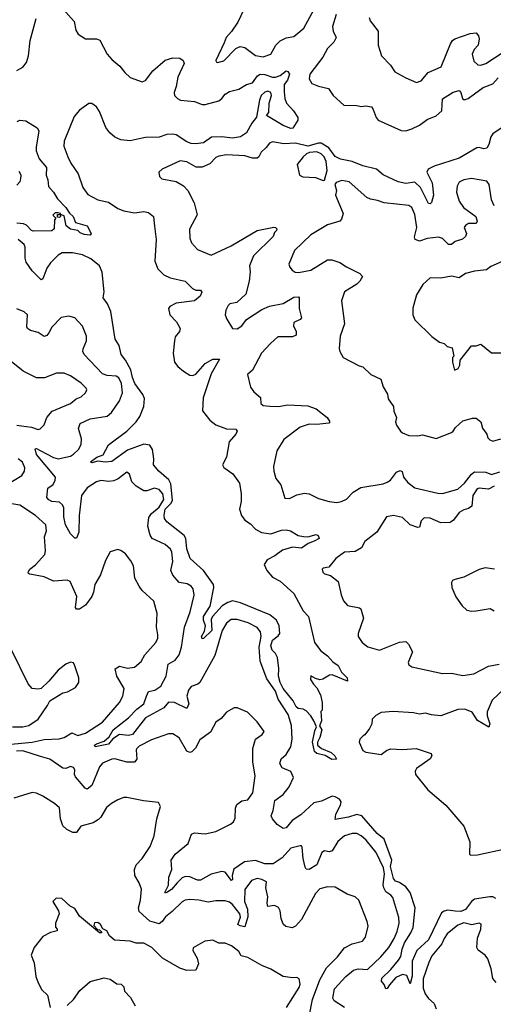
# Model space of a CAD drawing. Extents: x 2143765 to 2212931, y 878955 to 1017455.
# Tile 277 of 309: x 2161784 to 2164877, y 993774 to 1000200. Entities that reach past the tile are written whole.
import ezdxf

# ---------------------------------------------------------------- set-up
doc = ezdxf.new("R2010")
doc.units = 0

msp = doc.modelspace()

# ---------------------------------------------------------------- linework, layer by layer
at = {"layer": '0CON20XD'}
for points in [[(2162012.3, 1000335), (2162139.4, 1000189.4), (2162151.1, 1000131.1), (2162166.1, 1000106.1), (2162215, 1000074.5), (2162285, 1000075.6), (2162307.5, 1000067.5), (2162354.7, 999974.7), (2162385, 999940), (2162438, 999898), (2162470.6, 999855), (2162505, 999822.5), (2162585, 999795.7), (2162605.4, 999804.6), (2162652.7, 999867.3), (2162735, 999935.6), (2162785, 999952.5), (2162830.3, 999950.3), (2162851.2, 999935), (2162857.5, 999915), (2162816.4, 999825), (2162807.1, 999765), (2162792.5, 999725), (2162794.3, 999705), (2162814.2, 999685), (2162834.1, 999675.9), (2162925, 999665.8), (2162975, 999646), (2162995, 999646), (2163085, 999671.8), (2163104.6, 999685), (2163126.7, 999713.3), (2163155, 999731.3), (2163215, 999746.8), (2163265, 999777.2), (2163305, 999787.3), (2163336.9, 999835), (2163355, 999844.4), (2163385, 999843.5), (2163435, 999825.8), (2163454.7, 999825.3), (2163484.6, 999835.4), (2163525, 999867.5), (2163535, 999862), (2163545.3, 999845), (2163533.6, 999805), (2163512.2, 999777.8), (2163510.4, 999730.4), (2163515.4, 999685.4), (2163525.6, 999655.6), (2163573.3, 999605), (2163601.7, 999561.7), (2163600, 999545), (2163567.9, 999492.1), (2163555, 999490), (2163505, 999509.1), (2163395.6, 999575), (2163411.4, 999595), (2163413.4, 999656.6), (2163428.5, 999705), (2163424.6, 999724.6), (2163405, 999733.6), (2163385, 999728.2), (2163360.8, 999705), (2163349.3, 999675), (2163329.8, 999565), (2163299.6, 999525), (2163265, 999462.9), (2163226.2, 999435), (2163175, 999427.9), (2163105.2, 999435.2), (2163036.4, 999433.6), (2162985, 999395.9), (2162935, 999390.8), (2162905, 999392.2), (2162875, 999402.8), (2162805, 999448.2), (2162785, 999454.1), (2162745, 999451.2), (2162695, 999434.1), (2162605, 999432.1), (2162585, 999426.2), (2162505, 999408.8), (2162445, 999415.7), (2162404.8, 999434.8), (2162371.9, 999461.9), (2162346, 999496), (2162305, 999602.2), (2162285, 999632.5), (2162255, 999652.5), (2162236.7, 999653.3), (2162175, 999608.9), (2162140.4, 999569.6), (2162075, 999406.7), (2162073.1, 999375), (2162097.8, 999305), (2162118.1, 999265), (2162167.1, 999195), (2162197.5, 999105), (2162228.7, 999058.7), (2162295, 999025.7), (2162365, 999009.2), (2162425, 998968.1), (2162465, 998952.7), (2162535, 998939.2), (2162595, 998949.4), (2162625, 998941.9), (2162658.6, 998915), (2162663.6, 998853.6), (2162676.5, 998765), (2162666.4, 998625), (2162687.1, 998575), (2162725, 998534.3), (2162766.7, 998516.7), (2162864.5, 998494.5), (2162913.3, 998445), (2162935, 998435.8), (2162964.2, 998434.2), (2162972.7, 998422.7), (2162963.1, 998395), (2162925, 998365.4), (2162805, 998350.4), (2162765, 998327.8), (2162755.7, 998315), (2162765.6, 998275), (2162808.3, 998228.3), (2162833.1, 998185), (2162827.8, 998165), (2162800.4, 998129.6), (2162794.6, 998105.4), (2162787.3, 998025), (2162795.5, 997965), (2162816.5, 997936.5), (2162855, 997905.6), (2162895, 997881.5), (2162915, 997878.2), (2162935, 997886.5), (2162995, 997957.3), (2163045, 997984.5), (2163090, 997985), (2163035, 997888.8), (2162983, 997733), (2162977, 997647), (2163026.4, 997586.4), (2163065.4, 997555.4), (2163135, 997530), (2163195, 997527.1), (2163204, 997515), (2163195.8, 997495), (2163152.5, 997445), (2163133.9, 997346.1), (2163108.8, 997295), (2163118.3, 997278.3), (2163177.2, 997237.2), (2163218.9, 997175), (2163230.5, 997105), (2163231.1, 997055), (2163218.9, 997005), (2163232.9, 996965), (2163254.2, 996935), (2163291.1, 996911.1), (2163324.5, 996874.5), (2163363.6, 996853.6), (2163425, 996845.9), (2163495, 996868.4), (2163525, 996870.9), (2163552.5, 996865), (2163603.3, 996835), (2163636.6, 996826.6), (2163665, 996826.4), (2163721.4, 996841.4), (2163734.4, 996834.4), (2163740, 996815), (2163706.6, 996796.6), (2163668, 996782), (2163625, 996752.3), (2163565, 996758.6), (2163501.1, 996738.9), (2163449.4, 996700.6), (2163400.8, 996675), (2163381.1, 996645), (2163398.1, 996605), (2163435, 996561.4), (2163486.3, 996536.3), (2163574.6, 996454.6), (2163635, 996342), (2163670, 996305), (2163710, 996135), (2163751.5, 996081.5), (2163795, 996048.6), (2163829.7, 996009.7), (2163865, 995985.8), (2163885, 995941.2), (2163922.9, 995905), (2163925, 995883.3), (2163825, 995923.8), (2163806.4, 995923.6), (2163763.6, 995896.4), (2163745, 995891.2), (2163715, 995900), (2163685, 995917.5), (2163684.3, 995895), (2163703.3, 995863.3), (2163725, 995840), (2163748.8, 995795), (2163760, 995745), (2163760, 995695), (2163750, 995685), (2163754.4, 995625), (2163741.7, 995591.7), (2163757.8, 995565), (2163745.3, 995514.7), (2163729.1, 995485), (2163728.9, 995465), (2163755, 995444.4), (2163817.3, 995417.3), (2163842.7, 995395), (2163853.8, 995375), (2163822.2, 995372.2), (2163778.8, 995398.8), (2163725, 995410.4), (2163709.1, 995425), (2163697.3, 995485), (2163711.7, 995558.3), (2163723.3, 995585), (2163705, 995623.8), (2163685, 995657.1), (2163655, 995690), (2163635, 995701.2), (2163603.3, 995705), (2163588.8, 995715), (2163569.5, 995755), (2163505, 995835.3), (2163485, 995874.4), (2163474.3, 995915.7), (2163475.9, 995965.9), (2163468.4, 996038.4), (2163454.6, 996065), (2163433.8, 996085), (2163424.3, 996115), (2163435, 996150), (2163471.5, 996178.5), (2163483.2, 996195), (2163478.9, 996245)], [(2163265.6, 1000305), (2163208.5, 1000185), (2163166.9, 1000123.1), (2163132.9, 1000085), (2163119.8, 1000050.2), (2163066, 999935), (2163066.7, 999925), (2163075, 999920), (2163117.6, 999932.4), (2163195, 1000012), (2163225, 1000026), (2163255, 1000018), (2163325, 999967.1), (2163375, 999958.9), (2163425, 999975.8), (2163456.5, 1000033.5), (2163485, 1000062.5), (2163525, 1000082.9), (2163575, 1000091.2), (2163638.9, 1000145), (2163705, 1000264.3)], [(2161765, 999869.5), (2161805, 999891.1), (2161828.7, 999921.3), (2161841.8, 999965), (2161852.5, 1000065), (2161890.8, 1000209.2)], [(2163850.4, 1000235), (2163826, 1000155), (2163831.1, 1000125), (2163850.6, 1000085), (2163835.3, 1000054.7), (2163795, 1000012.5), (2163764.6, 999955), (2163678.6, 999845), (2163674.3, 999815), (2163692, 999785), (2163735, 999765.6), (2163801.7, 999751.7), (2163831.4, 999705), (2163901.6, 999641.6), (2163985, 999640.8), (2164015, 999634.5), (2164045, 999638.8), (2164081.4, 999631.4), (2164093.3, 999615), (2164111.1, 999561.1), (2164124.2, 999545), (2164275, 999476.5), (2164305, 999474.6), (2164345, 999487.9), (2164395, 999512.9), (2164445, 999549.5), (2164505, 999573.8), (2164541.1, 999605), (2164545.5, 999684.5), (2164615, 999727.9), (2164655, 999738), (2164665.6, 999725), (2164675, 999686.2), (2164687.1, 999677.1), (2164714, 999685), (2164754.2, 999715.8)], [(2164065.7, 1000215), (2164073.7, 1000193.7), (2164125.7, 1000125), (2164126, 1000035), (2164146.2, 999965), (2164205, 999903.8), (2164235, 999859.2), (2164305, 999820), (2164375, 999791.2), (2164405, 999801.2), (2164451.2, 999855), (2164536.2, 999893.8), (2164597.5, 1000042.5), (2164610.4, 1000065), (2164625, 1000076.2), (2164725, 1000110), (2164765, 1000114), (2164781.4, 1000095), (2164785.8, 1000075), (2164779.2, 1000035), (2164753.1, 1000005), (2164739.4, 999975), (2164750.5, 999930.5), (2164775.7, 999905.7), (2164795, 999904.5), (2164828, 999915), (2164940.7, 999989.3)], [(2164754.2, 999715.8), (2164811.5, 999758.5), (2164875, 999781.2), (2164908.7, 999821.3)], [(2161767.5, 999535), (2161785, 999545.3), (2161825, 999540), (2161899.1, 999495), (2161909.4, 999475), (2161890.9, 999369.1), (2161892.1, 999345), (2161911.3, 999291.3), (2161959.3, 999235), (2161956.6, 999185), (2161968, 999155), (2161971.6, 999111.6), (2162004.1, 999075), (2162031, 999031), (2162085.7, 998975.7), (2162108.5, 998938.5), (2162132.9, 998915), (2162147.8, 998877.8), (2162225, 998856), (2162250, 998805), (2162245, 998793.8), (2162205, 998798.9), (2162180, 998810), (2162165, 998825.6), (2162115, 998834.2), (2162088, 998855), (2162075, 998920), (2162050, 998930), (2162050, 998915), (2162045, 998910), (2162031.7, 998911.7), (2162031.7, 998928.3), (2162050, 998930), (2162050, 998935), (2162035, 998940), (2162015, 998940), (2162000, 998925), (2162020, 998905), (2162012.5, 998895), (2162010, 998835), (2161995, 998822.9), (2161875, 998820), (2161861.4, 998825), (2161829.1, 998859.1), (2161808.8, 998868.8), (2161765, 998872.9)], [(2164935, 999496.9), (2164874.3, 999455), (2164861.4, 999435), (2164848, 999385), (2164835, 999362.5), (2164815, 999357.5), (2164785, 999366.9), (2164770, 999365), (2164655, 999297.3), (2164490, 999245), (2164452.5, 999225), (2164443.9, 999205), (2164477.1, 999135), (2164486.5, 999055), (2164473.2, 999006.8), (2164465, 998998), (2164455, 999000), (2164402.2, 999105), (2164365, 999139.6), (2164305, 999130.6), (2164255, 999142.9), (2164157.5, 999187.5), (2164114.5, 999225), (2164025, 999245.6), (2163955, 999274.9), (2163879.5, 999289.5), (2163845, 999307.1), (2163803.5, 999365), (2163753.5, 999393.5), (2163735, 999394.2), (2163665, 999374.6), (2163585, 999395.2), (2163510.2, 999390.2), (2163435, 999403.1), (2163415, 999394.2), (2163394.5, 999365.5), (2163360.6, 999335), (2163346.7, 999305), (2163335, 999296.9), (2163305, 999295.6), (2163255, 999312.3), (2163135, 999318.2), (2163085, 999310.8), (2163065, 999300), (2163025, 999260.6), (2162975, 999237.1), (2162937.6, 999237.6), (2162875, 999273.1), (2162831.7, 999278.3), (2162714.1, 999225.9), (2162693.3, 999205), (2162696.4, 999176.4), (2162712.3, 999162.3), (2162805, 999144.3), (2162855, 999116), (2162882.9, 999085), (2162924, 999005), (2162942.3, 998927.7), (2162894.2, 998834.2), (2162894.3, 998775), (2162906, 998745), (2162945, 998700), (2163035, 998662.9), (2163165, 998724.6), (2163335, 998824.3), (2163444.1, 998845.9), (2163455, 998843.3), (2163463.3, 998835), (2163461.2, 998825), (2163447.5, 998812.5), (2163438.6, 998785), (2163311.8, 998658.2), (2163284.7, 998595), (2163289.6, 998555), (2163283.8, 998495), (2163260.5, 998409.5), (2163201.2, 998355), (2163157.5, 998345), (2163145, 998336), (2163130, 998305), (2163126.2, 998275), (2163136.7, 998245), (2163173.3, 998185), (2163203.9, 998183.9), (2163235, 998202.5), (2163265.4, 998244.6), (2163365, 998310), (2163415, 998330), (2163505, 998349.1), (2163575, 998388.6), (2163605, 998391.2), (2163610, 998385), (2163608.5, 998315), (2163625.4, 998255), (2163615, 998243.1), (2163573.5, 998225), (2163572.9, 998202.9), (2163589.1, 998165), (2163588.9, 998141.1), (2163565, 998130.4), (2163469.7, 998130.3), (2163422.1, 998087.9), (2163362.9, 998025), (2163305, 997912.5), (2163272, 997885), (2163292.3, 997802.3), (2163312.3, 997772.3), (2163356.2, 997735), (2163358.8, 997695), (2163375, 997683.1), (2163417.4, 997677.4), (2163475, 997676.5), (2163535, 997686.5), (2163665, 997680), (2163720.5, 997660.5), (2163792.5, 997605), (2163810, 997575), (2163803, 997567), (2163725, 997558.6), (2163675, 997560.6), (2163615, 997541.9), (2163508.6, 997461.4), (2163463.2, 997386.8), (2163440.8, 997285), (2163443.2, 997253.2), (2163458, 997205), (2163488.6, 997165), (2163516.7, 997076.7), (2163546.2, 997076.2), (2163595, 997100), (2163645, 997110.4), (2163673.8, 997105), (2163735.4, 997075.4), (2163805, 997055.4), (2163855, 997050.4), (2163885, 997056.2), (2163918.3, 997071.7), (2163962.5, 997117.5), (2164012.9, 997147.1), (2164158.9, 997171.1), (2164185, 997181.2), (2164205, 997195.6), (2164245, 997248.1), (2164268.3, 997258.3), (2164282.3, 997252.3), (2164291.5, 997215), (2164319.6, 997179.6), (2164365, 997145.9), (2164515, 997109.6), (2164545, 997107.5), (2164645, 997136.7), (2164688.5, 997175), (2164735.3, 997234.7), (2164755, 997249.5), (2164827.9, 997247.9), (2164865, 997232.5), (2164918.9, 997248.9)], [(2163765, 999150), (2163775, 999152.5), (2163793.1, 999216.9), (2163784.7, 999275), (2163773.3, 999305), (2163753.6, 999325), (2163725, 999338), (2163677, 999333), (2163656.7, 999325), (2163634.4, 999305), (2163597.1, 999255), (2163612.5, 999185), (2163634.1, 999174.1), (2163715, 999171.4), (2163765, 999150)], [(2161765, 999121.5), (2161786.6, 999143.4), (2161792.6, 999162.6), (2161793.1, 999185), (2161780.7, 999210.7)], [(2164881.9, 998985), (2164864.6, 999025), (2164850.4, 999125), (2164835, 999145.5), (2164735, 999164.5), (2164685, 999154.5), (2164655, 999140), (2164641.1, 999115), (2164636.5, 999075), (2164654.6, 999015), (2164682.9, 998975), (2164762.2, 998915), (2164772.5, 998885), (2164765, 998870.8), (2164715, 998869.6), (2164695, 998857.3), (2164687.3, 998845), (2164702.3, 998805), (2164696.2, 998785), (2164675, 998768.4), (2164628.2, 998751.8), (2164605, 998733.3), (2164585, 998733.8), (2164545, 998772.7), (2164518.3, 998781.7), (2164445, 998771.8), (2164395, 998755.4), (2164367.5, 998765), (2164363.2, 998783.2), (2164378.4, 998845), (2164365, 998928.8), (2164345, 998974.3), (2164325, 998986.9), (2164165, 999004.4), (2164120.7, 999020.7), (2164075, 999028.1), (2164050.6, 999040.6), (2163935, 999142.9), (2163888.3, 999151.7), (2163851.7, 999138.3), (2163842.5, 999125), (2163852.5, 999085), (2163847.5, 999055), (2163897.5, 998935), (2163885, 998897.5), (2163873.9, 998886.1), (2163795, 998862), (2163685, 998795.8), (2163578.6, 998695), (2163542, 998605), (2163548, 998585), (2163564, 998565), (2163583.6, 998553.6), (2163605, 998550.5), (2163685, 998565.5), (2163795, 998633.5), (2163822.8, 998632.8), (2163875, 998615.8), (2163918.5, 998588.5), (2164005, 998544.2), (2164022, 998525), (2164005.6, 998495), (2163985.7, 998475), (2163905.6, 998424.4), (2163885.6, 998365), (2163904.4, 998215), (2163877.8, 998135), (2163870.6, 998055), (2163874.2, 998035), (2163897.5, 997995), (2164000.5, 997940.5), (2164025, 997933.8), (2164076.7, 997885), (2164143.3, 997855), (2164157.5, 997805), (2164185.8, 997755.8), (2164190, 997725), (2164225.8, 997675), (2164228, 997645), (2164245.6, 997605), (2164239.2, 997575), (2164244.2, 997555), (2164270, 997515), (2164284.4, 997504.4), (2164325, 997487.5), (2164385, 997484.3), (2164415, 997491.2), (2164505, 997466.2), (2164604.2, 997505.8), (2164615.8, 997514.2), (2164630.3, 997539.7), (2164678.6, 997581.4), (2164740.5, 997599.5), (2164765, 997600), (2164775, 997594), (2164796, 997575), (2164806, 997535), (2164835.7, 997495.7), (2164842.4, 997472.4), (2164855, 997457.5), (2164875, 997449.4), (2164925.6, 997465)], [(2163478.9, 996245), (2163461, 996281), (2163416.8, 996316.8), (2163225.3, 996395.3), (2163175, 996406.6), (2163143.3, 996396.7), (2163105.8, 996374.2), (2163042.7, 996305), (2163035.4, 996285), (2163038.1, 996215), (2162985, 996162.5), (2162975, 996160), (2162970.8, 996175), (2162990.9, 996209.1), (2162997.5, 996245), (2162985, 996281.2), (2162983.9, 996305), (2163027.6, 996372.4), (2163053.1, 996495), (2163050.7, 996515), (2162985, 996605.3), (2162897.1, 996685), (2162875, 996746.2), (2162868.4, 996815), (2162858.9, 996835), (2162745, 996924.2), (2162730.9, 996945), (2162727.5, 996967.5), (2162735, 997006.3), (2162773.9, 997045), (2162782, 997065), (2162772, 997172), (2162758.1, 997198.1), (2162693.6, 997253.6), (2162658, 997295), (2162660.3, 997335), (2162650.7, 997395), (2162635, 997424.5), (2162595, 997429.4), (2162488.5, 997391.5), (2162385, 997316.1), (2162345, 997312.3), (2162295, 997318.2), (2162255, 997308.8), (2162246.7, 997315), (2162288.6, 997345), (2162328.4, 997361.6), (2162364.3, 997425), (2162484.7, 997515), (2162544.8, 997575.2), (2162569, 997611), (2162594.2, 997675), (2162598.8, 997728.8), (2162588.5, 997755), (2162535.9, 997825.9), (2162521.6, 997865), (2162510, 997915), (2162475, 997978.8), (2162446.1, 998015), (2162434.4, 998075), (2162408, 998115), (2162380.4, 998295), (2162357.7, 998345), (2162329.5, 998385), (2162336.2, 998425), (2162323.3, 998553.3), (2162305.4, 998595), (2162248.7, 998638.7), (2162195, 998666.2), (2162129.3, 998679.3), (2162061.9, 998678.1), (2162035, 998664.4), (2161985, 998614.4), (2161961.5, 998578.5), (2161935, 998508.8), (2161925, 998502.9), (2161865, 998561.2), (2161827.6, 998617.6), (2161820.5, 998645), (2161820.8, 998715), (2161813.9, 998733.9), (2161775.3, 998765.3)], [(2164935, 998622), (2164860, 998590), (2164831.7, 998568.3), (2164755, 998560), (2164696.2, 998543.8), (2164655, 998516.2), (2164605, 998526), (2164535, 998514), (2164464.3, 998515.7), (2164417, 998473), (2164376.2, 998405), (2164351.7, 998318.3), (2164351.2, 998275), (2164365, 998242.5), (2164475, 998133.3), (2164525, 998096.7), (2164556.1, 998086.1), (2164575, 998066.7), (2164608.3, 998058.3), (2164620, 998005), (2164610, 997995), (2164610, 997965), (2164623, 997913), (2164647.5, 997925), (2164657.5, 997945), (2164661.7, 997978.3), (2164735, 998072.5), (2164765, 998072.5), (2164795, 998082.5), (2164865, 998026.7), (2164955, 998026.7)], [(2162612.5, 995785), (2162624.6, 995815.4), (2162665.7, 995824.3), (2162705, 995851.2), (2162741.4, 995915), (2162754.4, 995995), (2162800.4, 996019.6), (2162825.7, 996054.3), (2162840.8, 996105), (2162860.9, 996235), (2162898.4, 996335), (2162923.5, 996445), (2162917.8, 996485), (2162903.8, 996503.8), (2162878.8, 996518.8), (2162825, 996527.3), (2162784.3, 996574.3), (2162771.4, 996605), (2162783.5, 996665), (2162777.7, 996725), (2162769.5, 996745), (2162735.2, 996775.2), (2162650, 996815), (2162635.9, 996835.9), (2162620.3, 996895), (2162628.5, 996951.5), (2162645, 996977.8), (2162695, 997019.6), (2162725, 997070), (2162719.6, 997105), (2162694.7, 997134.7), (2162665, 997143.6), (2162615, 997125.6), (2162595, 997125.8), (2162545.5, 997155.5), (2162515.8, 997185), (2162501.2, 997235), (2162485, 997246.7), (2162427.1, 997202.9), (2162398.8, 997191.2), (2162367.3, 997187.3), (2162315, 997193.3), (2162285, 997184.5), (2162225.6, 997145), (2162187.3, 997095), (2162172.3, 996965), (2162169.4, 996855), (2162155, 996816.2), (2162145, 996816), (2162116.5, 996845), (2162083.6, 996903.6), (2162072.1, 996955), (2162071.6, 997015), (2162064, 997035), (2162045, 997052), (2161995, 997055.8), (2161975, 997065.9), (2161961.6, 997081.6), (2161967.9, 997142.1), (2162002.8, 997167.2), (2162015.9, 997195), (2162017.1, 997215), (2161895, 997362.9), (2161885, 997400), (2161895, 997401.2), (2161919, 997389), (2162005, 997343.2), (2162035, 997334.6), (2162115, 997352.9), (2162135, 997364.5), (2162168.9, 997395), (2162185, 997427.5), (2162188.9, 997465), (2162168.1, 997531.9), (2162178.6, 997565), (2162245, 997596.4), (2162355, 997612.5), (2162383.7, 997636.3), (2162436.1, 997713.9), (2162456.7, 997765), (2162449.1, 997825), (2162432.7, 997862.7), (2162414, 997874), (2162355, 997877.5), (2162325, 997890), (2162204.4, 998015), (2162196.7, 998035), (2162198.3, 998051.7), (2162219.5, 998105), (2162220.5, 998135), (2162195, 998199.2), (2162145, 998254.2), (2162105, 998265.7), (2162055, 998257.5), (2161995, 998192.9), (2161975, 998155.8), (2161961.2, 998138.8), (2161945, 998133.1), (2161905, 998158.5), (2161855, 998170.9), (2161834.6, 998184.6), (2161830.5, 998195), (2161834.3, 998274.3), (2161814.4, 998294.4), (2161765, 998314.4)], [(2161765, 997553.8), (2161795, 997550.4), (2161861.8, 997541.8), (2161905, 997525.8), (2161918.9, 997531.1), (2161944.3, 997555.7), (2161960.8, 997605), (2161995.4, 997644.6), (2162115, 997694.5), (2162152, 997725), (2162185, 997740), (2162214.2, 997765), (2162222, 997785), (2162218, 997795), (2162185, 997828.9), (2162115.3, 997875.3), (2162075, 997892.9), (2162025, 997892.5), (2161946.4, 997863.6), (2161895, 997862.9), (2161807.6, 997907.6), (2161718.3, 997978.3)], [(2161698.6, 997165), (2161797.5, 997225), (2161815, 997253.3), (2161817.8, 997275), (2161801.7, 997311.7), (2161775, 997334.4)], [(2164883.1, 997156.9), (2164845, 997137.2), (2164785, 997142.7), (2164772.4, 997137.6), (2164743.2, 997095), (2164737.8, 997025), (2164715, 997009.3), (2164685, 997001.9), (2164655, 996985.2), (2164616.2, 996933.8), (2164595, 996919.4), (2164535, 996917.4), (2164465, 996946.5), (2164425, 996948.6), (2164405, 996930), (2164395, 996887.5), (2164385, 996886.2), (2164335, 996904.2), (2164285, 996951.2), (2164225, 996964.2), (2164180, 996955), (2164116, 996855), (2164038, 996795), (2164017.1, 996752.9), (2163975, 996730), (2163905, 996724.2), (2163848.8, 996685), (2163803.6, 996626.4), (2163765, 996621.2), (2163758.8, 996615), (2163764, 996595), (2163775, 996584), (2163815, 996572.5), (2163865, 996533.3), (2163884.1, 996445.9), (2163897.9, 996407.9), (2163925, 996376.2), (2164003, 996363), (2164012.5, 996355), (2164030, 996295), (2163994.3, 996195), (2163994.2, 996175), (2164020, 996135), (2164057, 996107), (2164135, 996086), (2164265, 996137.5), (2164305, 996142), (2164323.8, 996125), (2164350, 996075), (2164321.2, 996005), (2164325, 995990), (2164345, 995977.5), (2164545, 995934.5), (2164605, 995935.6), (2164678.9, 995921.1), (2164749.5, 995930.5), (2164845, 995981.1), (2164915, 995993.5)], [(2161705, 995469.4), (2161865, 995486.2), (2161945, 995503.4), (2162043, 995507), (2162073.8, 995516.2), (2162125, 995545.6), (2162165, 995528.5), (2162215, 995543.2), (2162325, 995615.4), (2162435.4, 995745), (2162457.9, 995785), (2162466.2, 995835), (2162418.5, 995915), (2162406.7, 995963.3), (2162435, 995980.5), (2162488.8, 995968.8), (2162535, 995974.4), (2162578.6, 996011.4), (2162601.9, 996055), (2162674.2, 996135), (2162685.6, 996164.4), (2162685.7, 996185), (2162677, 996237), (2162681.9, 996325), (2162659.4, 996405), (2162584, 996475), (2162563.6, 996503.6), (2162535.8, 996555), (2162526.6, 996636.6), (2162509.7, 996669.7), (2162475, 996713.8), (2162445, 996736.2), (2162425, 996743.3), (2162375, 996726.7), (2162345, 996671.2), (2162311.9, 996578.1), (2162274.7, 996515.3), (2162267.3, 996465), (2162255.5, 996435), (2162215, 996380), (2162174, 996354), (2162155, 996353.8), (2162148, 996365), (2162156.7, 996435), (2162114.2, 996534.2), (2162095, 996542.5), (2162005, 996535.6), (2161945, 996563.3), (2161851.4, 996581.4), (2161842.5, 996585), (2161838.8, 996595), (2161851.4, 996615), (2161887.1, 996642.9), (2161949.1, 996710.9), (2161952.3, 996735), (2161945.4, 996825), (2161959.5, 996865), (2161954.2, 996904.2), (2161886.7, 996965), (2161785, 997031.4), (2161654.4, 997054.4)], [(2164885.8, 996614.2), (2164825, 996623.1), (2164785, 996611.9), (2164685, 996562.5), (2164625, 996546.7), (2164610.7, 996539.3), (2164603.6, 996526.4), (2164606.7, 996495), (2164632.7, 996432.7), (2164673.3, 996375), (2164705, 996346.7), (2164735, 996340), (2164765, 996342), (2164857.5, 996357.5), (2164882, 996342)], [(2164893.5, 994465), (2164875, 994474.8), (2164855.2, 994475.2), (2164755, 994460.4), (2164734.8, 994445.2), (2164695, 994392.4), (2164665, 994380.4), (2164628.6, 994381.4), (2164581.1, 994388.9), (2164556.8, 994383.2), (2164538.8, 994371.2), (2164453.8, 994195), (2164376.9, 994125), (2164346.2, 994055), (2164347.1, 993957.1), (2164335, 993907.5), (2164311.5, 993961.5), (2164285, 993968.7), (2164240.6, 993949.4), (2164198.3, 993901.7), (2164185, 993877.1), (2164174.5, 993874.5), (2164163.8, 993903.8), (2164148, 993925), (2164149.4, 993945), (2164208.4, 994001.6), (2164258.2, 994061.8), (2164272.8, 994087.2), (2164281, 994135), (2164296.5, 994175), (2164339.6, 994240.4), (2164353.2, 994275), (2164367.3, 994405), (2164333.8, 994505), (2164305, 994541.3), (2164265, 994568.4), (2164237.8, 994577.8), (2164225, 994595.8), (2164205.8, 994674.2), (2164214.3, 994715), (2164165, 994851.2), (2164119.5, 994889.5), (2164018.8, 995005), (2163985, 995014), (2163932, 994995), (2163845, 994980), (2163847.7, 995015), (2163880, 995075), (2163884.3, 995095), (2163872.7, 995112.7), (2163845, 995128.8), (2163825, 995132.9), (2163755, 995100.9), (2163705, 995088.8), (2163619.9, 995010.1), (2163563.2, 994975), (2163525, 994926.9), (2163505, 994922.5), (2163465, 994949), (2163434.7, 994985), (2163425.5, 995005), (2163439.7, 995040.3), (2163451.2, 995105), (2163505.2, 995144.8), (2163545, 995193.6), (2163571.7, 995255), (2163555, 995293.8), (2163498.3, 995318.3), (2163484.1, 995345), (2163492.8, 995377.2), (2163525.3, 995405), (2163555, 995455.5), (2163563.7, 995505), (2163560.2, 995595), (2163536.9, 995665), (2163472.9, 995765), (2163455, 995817.9), (2163398.3, 995898.3), (2163355.6, 996015), (2163348.1, 996105), (2163360.9, 996175), (2163357.5, 996205), (2163335, 996233.5), (2163275.8, 996265), (2163205, 996285.4), (2163165, 996286.1), (2163135, 996261.5), (2163106.6, 996215), (2163059.5, 996050.5), (2162961.2, 995875), (2162946.8, 995863.2), (2162905, 995849.2), (2162885.9, 995825), (2162876.1, 995786.1), (2162889.1, 995735), (2162875.5, 995704.5), (2162795, 995744.3), (2162755, 995745.8), (2162725, 995709.5), (2162606.9, 995643.1), (2162520.3, 995535), (2162495, 995527.7), (2162435, 995535.3), (2162393.4, 995506.6), (2162365, 995472.1), (2162277.5, 995455), (2162272.9, 995465), (2162285.6, 995475), (2162335, 995491.9), (2162369.1, 995520.9), (2162395.3, 995565), (2162494.6, 995645), (2162549, 995701), (2162595.4, 995735), (2162612.5, 995785)], [(2161736.2, 995586.2), (2161805, 995584.6), (2161845, 995594.6), (2161904.2, 995635), (2161965.7, 995724.3), (2161980, 995755), (2162065, 995806.2), (2162095.8, 995814.2), (2162148.8, 995841.2), (2162171.2, 995875), (2162170, 995905), (2162145, 995982.5), (2162135, 996002.5), (2162115, 996006.7), (2162085, 995993.8), (2162036.2, 995955), (2161975, 995883.3), (2161923.6, 995836.4), (2161905, 995831.2), (2161866.4, 995836.4), (2161840, 995865), (2161733.8, 996083.8)], [(2165025, 995905.4), (2164870.2, 995759.8), (2164837.4, 995682.6), (2164836.8, 995656.8), (2164853.8, 995605), (2164847.5, 995582.5), (2164775, 995627.1), (2164740, 995680), (2164691.1, 995701.1), (2164645, 995699.5), (2164535, 995658.1), (2164472.6, 995662.6), (2164435, 995674.1), (2164395, 995667.5), (2164355, 995676), (2164223.9, 995686.1), (2164145, 995678.1), (2164109.7, 995660.3), (2164086.7, 995635), (2164083.8, 995605), (2164068.8, 995575), (2164037.7, 995532.3), (2164027.5, 995527.5), (2164006.2, 995505), (2164001.2, 995485), (2164025, 995430), (2164045, 995419.4), (2164144.2, 995405.8), (2164178.9, 995431.1), (2164205, 995441.5), (2164285, 995437.9), (2164374.4, 995444.4), (2164471.7, 995411.7), (2164476.7, 995395), (2164465, 995376.7), (2164375.7, 995314.3), (2164366, 995295), (2164368, 995275), (2164448.6, 995175), (2164568, 995075), (2164685, 994936.7), (2164723.8, 994835), (2164722.5, 994755), (2164727.5, 994747.5), (2164775, 994750.8), (2164955, 994790)], [(2163904.6, 993754.6), (2163837, 993797), (2163830, 993815), (2163840.9, 993875), (2163914.4, 993955), (2163965, 993997.1), (2163995, 994006.6), (2164055, 994000.6), (2164143.1, 994085), (2164195.3, 994145), (2164230, 994205), (2164250.1, 994249.9), (2164262.9, 994305), (2164260.1, 994340.1), (2164221.5, 994471.5), (2164207.8, 994487.8), (2164175, 994507.5), (2164161.2, 994535), (2164158.2, 994555), (2164167.3, 994625), (2164159.4, 994665), (2164111.8, 994765), (2164046.7, 994846.7), (2164015, 994874.6), (2163985, 994889.2), (2163955, 994889.2), (2163905, 994873.5), (2163862.2, 994837.8), (2163824.1, 994775.9), (2163805, 994768.8), (2163775, 994776.2), (2163756.7, 994765), (2163724.6, 994685.4), (2163674.2, 994654.2), (2163655.8, 994655.8), (2163649.1, 994669.1), (2163634.6, 994725), (2163629.7, 994799.7), (2163625, 994808.8), (2163615, 994809.2), (2163555, 994794.2), (2163499.3, 994730.7), (2163438.6, 994691.4), (2163385, 994692.2), (2163325, 994712.5), (2163252.5, 994705), (2163182.6, 994657.4), (2163172.5, 994615), (2163175, 994590), (2163166.6, 994583.4), (2163125, 994637.3), (2163105, 994640.9), (2163035.3, 994624.7), (2162965, 994584.7), (2162945, 994585.4), (2162895, 994606.9), (2162865, 994607.8), (2162845, 994600.5), (2162811.8, 994568.2), (2162775, 994523.9), (2162745, 994504.5), (2162735, 994500.8), (2162731.9, 994505), (2162757, 994553), (2162758.7, 994605), (2162777.9, 994655), (2162774.3, 994715), (2162800, 994755), (2162885.4, 994825), (2162905.4, 994884.6), (2162926.4, 994893.6), (2162995, 994887.1), (2163065, 994903.3), (2163160.9, 994949.1), (2163180, 994965), (2163191.3, 994988.7), (2163194.4, 995055), (2163202.1, 995077.9), (2163235, 995101.9), (2163275, 995108.8), (2163307.5, 995155), (2163321.4, 995265), (2163305.7, 995355), (2163306.8, 995443.2), (2163323.3, 995505), (2163367.5, 995535), (2163380, 995555), (2163335, 995618.8), (2163270.9, 995680.9), (2163205, 995708.8), (2163185, 995708.8), (2163165, 995698.8), (2163135, 995681.2), (2163099.7, 995640.3), (2163066.2, 995615), (2163030.3, 995549.7), (2162960.2, 995499.8), (2162932.9, 995447.1), (2162908.3, 995421.7), (2162895, 995417.8), (2162876.8, 995426.8), (2162825, 995514.2), (2162785, 995539.2), (2162755, 995539.2), (2162645, 995500.6), (2162565, 995459.4), (2162549.2, 995445), (2162544.4, 995435), (2162548.9, 995375), (2162534.6, 995355.4), (2162485, 995354.1), (2162405, 995377.3), (2162385, 995374.4), (2162325, 995347.8), (2162306.5, 995323.5), (2162255, 995202), (2162225, 995178), (2162212, 995185), (2162149.3, 995259.3), (2162141.2, 995275), (2162144, 995305), (2162135, 995319.2), (2162115, 995327.1), (2162085, 995314), (2162065, 995315.7), (2161982, 995375), (2161919.1, 995390.9), (2161805, 995427.7), (2161764.1, 995425.9)], [(2164043.3, 994213.3), (2164059.2, 994285), (2164054.2, 994314.2), (2163998, 994455), (2163975.9, 994475.9), (2163922.3, 994492.3), (2163845, 994538.6), (2163795, 994540.5), (2163745, 994528.9), (2163715, 994496.9), (2163625, 994328), (2163585, 994284), (2163564.1, 994274.1), (2163522.7, 994282.7), (2163505, 994296.7), (2163491.9, 994335), (2163485.7, 994385), (2163475, 994406), (2163448.8, 994418.8), (2163405, 994413.3), (2163400, 994435), (2163403.9, 994476.1), (2163392.7, 994535), (2163395, 994573.3), (2163365, 994590), (2163335, 994594.5), (2163298.3, 994581.7), (2163255, 994524.2), (2163253.2, 994445), (2163271.4, 994395), (2163273.6, 994345), (2163255, 994279.5), (2163225, 994286.1), (2163208.4, 994295), (2163226.1, 994343.9), (2163222.3, 994365), (2163175, 994426.7), (2163155, 994440.4), (2163125, 994448.8), (2163065, 994450.5), (2163015, 994440.4), (2162955, 994454.7), (2162895, 994458.7), (2162865, 994453.9), (2162845, 994443.5), (2162780.7, 994379.3), (2162736.7, 994345), (2162715, 994314.3), (2162695, 994299.4), (2162635, 994317.5), (2162565, 994380), (2162560, 994405), (2162573.1, 994455), (2162579.5, 994525), (2162565, 994566.2), (2162535.6, 994615), (2162532.9, 994655), (2162544.4, 994685), (2162584.7, 994725.3), (2162636.2, 994805), (2162662.5, 994875), (2162680.8, 994985), (2162703.3, 995065), (2162691.7, 995091.7), (2162592.7, 995102.7), (2162485, 995124), (2162465, 995123.8), (2162425, 995108.8), (2162384.2, 995085.8), (2162351.7, 995058.3), (2162313.8, 994995), (2162299.1, 994980.9), (2162265, 994959.6), (2162183.8, 994936.2), (2162155, 994896), (2162131.2, 994895), (2162091.4, 994915), (2162065, 994940), (2162050, 994985), (2162045, 995055.7), (2162012.5, 995085), (2161935, 995133.6), (2161895, 995152.7), (2161865, 995157.5), (2161745, 995119.4)], [(2163526.4, 993753.6), (2163609.4, 993885), (2163615.5, 993905), (2163610, 993940), (2163595, 993948.8), (2163565, 993946.7), (2163505, 993956.2), (2163425, 994003.8), (2163365, 994028.8), (2163275, 994079.2), (2163230, 994090), (2163215, 994120), (2163167.5, 994155), (2163125, 994174), (2163085, 994173.3), (2163045, 994193.8), (2162994.2, 994185.8), (2162917.3, 994142.7), (2162914.3, 994125), (2162944.2, 994075), (2162951.7, 994038.3), (2162935, 993997.5), (2162875, 993994.2), (2162830.6, 994010.6), (2162716, 994076), (2162647.1, 994145), (2162595, 994172.5), (2162544.2, 994174.2), (2162505, 994187.1), (2162404.1, 994194.1), (2162370.7, 994220.7), (2162352.5, 994255), (2162326.7, 994266.7), (2162312.5, 994295), (2162295, 994308.8), (2162273.6, 994306.4), (2162268.3, 994288.3), (2162291.7, 994261.7), (2162305, 994260), (2162318.3, 994248.3), (2162318.3, 994241.7), (2162305, 994240), (2162175, 994350), (2162145, 994400), (2162113.9, 994413.9), (2162060, 994465), (2162023, 994467), (2162000, 994445), (2162037.5, 994385), (2162042.5, 994365), (2162017.5, 994305), (2162018.3, 994278.3), (2162030, 994265), (2162030, 994255), (2161985, 994242.5), (2161935, 994216.7), (2161878.8, 994145), (2161860, 994095), (2161878.8, 994045), (2161890, 993955), (2161905.8, 993915), (2161929.5, 993869.5), (2161966.2, 993835), (2161983, 993753)], [(2164895, 993916.2), (2164875, 993942), (2164863.8, 994005), (2164840.4, 994070.4), (2164824.7, 994094.7), (2164778.2, 994128.2), (2164769.3, 994145), (2164774.1, 994205.9), (2164795.7, 994265.7), (2164798.3, 994298.3), (2164785, 994303.3), (2164737.3, 994292.7), (2164685, 994305.5), (2164645, 994291.5), (2164576.4, 994235), (2164556.2, 994205), (2164541.8, 994168.2), (2164475, 994090), (2164457, 994047)], [(2163675.4, 993695), (2163696.4, 993805), (2163744.3, 993935), (2163787.7, 994012.3), (2163858.9, 994085), (2163906, 994144), (2163955, 994169.4), (2164022.7, 994187.3), (2164043.3, 994213.3)], [(2164457, 994047), (2164419.9, 993940.1), (2164419.5, 993879.5), (2164432.8, 993842.8), (2164453.3, 993813.3), (2164490, 993780), (2164503.5, 993745)], [(2162095, 993766.7), (2162136.2, 993805), (2162176.7, 993865), (2162245, 993923.3), (2162335, 993946.7), (2162375, 993937.5), (2162418.3, 993908.3), (2162447.5, 993905), (2162465, 993887.5), (2162469.3, 993859.3), (2162508.8, 993818.8), (2162537.5, 993765)]]:
    msp.add_lwpolyline(points, dxfattribs=at)

doc.saveas('drawing.dxf')
